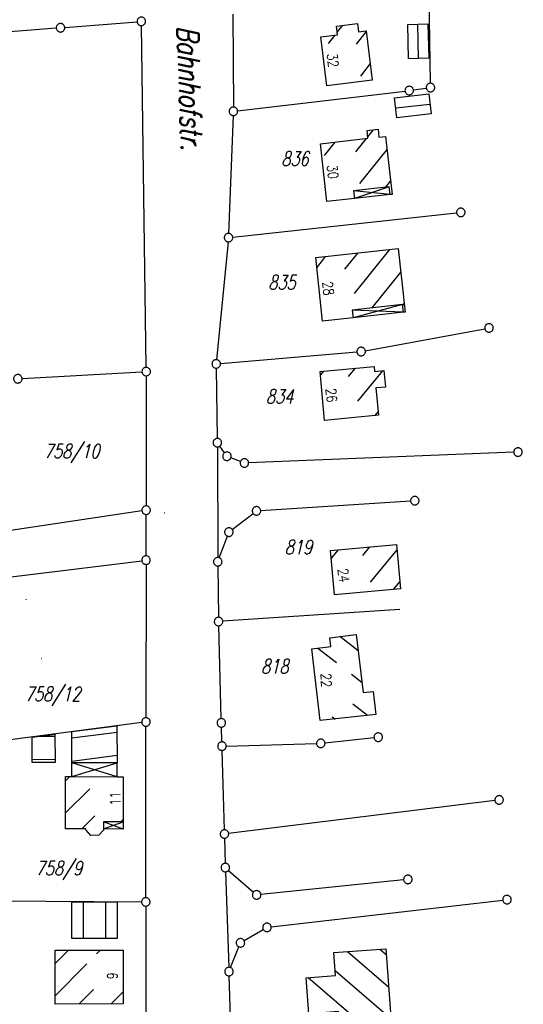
# Model space of a CAD drawing. Extents: x 510526 to 513920, y 467229 to 478797.
# Tile 299 of 467: x 512230 to 512319, y 474711 to 474884. Entities that reach past the tile are written whole.
import ezdxf

# ---------------------------------------------------------------- set-up
doc = ezdxf.new("R2010")
doc.units = 0
doc.header["$LTSCALE"] = 10
doc.header["$MEASUREMENT"] = 0
doc.linetypes.add('LT00', pattern=[0])
doc.layers.get('0').update_dxf_attribs({"linetype": 'LT00'})
for name, color, linetype in [('DFK_BEB_SCHR', 254, 'LT00'), ('DFK_BEBAUUNG', 250, 'LT00'), ('DFK_BES-NAME', 255, 'LT00'), ('DFK_FLUR_NR', 250, 'LT00'), ('DFK_GZPKT', 250, 'LT00'), ('DFK_KATASTER', 250, 'LT00'), ('DFK_TOPO-SYM', 252, 'LT00')]:
    doc.layers.add(name, color=color, linetype=linetype)
doc.styles.get("Standard").update_dxf_attribs({"font": 'romans.shx'})

# ---------------------------------------------------------------- blocks, each defined once
blk = doc.blocks.new('SYMB0001')
at = {"color": 0, "linetype": 'ByBlock'}
for p, q in [((-0.015712, 0), (0.010166, 0.012015)), ((0, -0.021257), (-0.015712, 0)), ((0.010166, 0.012015), (0, -0.021257))]:
    blk.add_line(p, q, dxfattribs=at)
blk = doc.blocks.new('SYMB7301')
at = {"color": 0, "linetype": 'ByBlock'}
for p, q in [((-0.128693, 0), (0, 0.128693)), ((0, -0.128693), (-0.128693, 0)), ((0, 0.128693), (0.128693, 0)), ((0.128693, 0), (0, -0.128693)), ((0.000059, -0.009738), (0.000059, 0.009897)), ((-0.00901, -0.004339), (-0.002225, -0.009749))]:
    blk.add_line(p, q, dxfattribs=at)
for points in [[(-0.002225, 0.009749), (-0.00901, 0.004339), (-0.00901, -0.004339)], [(0.01, 0), (0.006235, 0.007818), (-0.002225, 0.009749)], [(-0.002225, -0.009749), (0.006235, -0.007818), (0.01, 0)]]:
    blk.add_lwpolyline(points, dxfattribs=at)
blk = doc.blocks.new('SYMB7010')
at = {"color": 0, "linetype": 'ByBlock'}
for points in [[(-0.031408, 0.499213), (-0.093728, 0.49134), (-0.15457, 0.475719), (-0.212975, 0.452595), (-0.268021, 0.422333), (-0.31884, 0.385411), (-0.36463, 0.342411), (-0.40467, 0.29401), (-0.438329, 0.240973), (-0.465074, 0.184136), (-0.484486, 0.124395), (-0.496256, 0.062692), (-0.5002, 0)], [(-0.5002, 0), (-0.496256, -0.062692), (-0.484486, -0.124395), (-0.465075, -0.184136), (-0.438329, -0.240973), (-0.404671, -0.29401), (-0.36463, -0.342411), (-0.31884, -0.385411), (-0.268021, -0.422333), (-0.212975, -0.452595), (-0.154571, -0.475719), (-0.093728, -0.49134), (-0.031408, -0.499213), (0.031408, -0.499213)], [(0.5002, 0), (0.496256, 0.062692), (0.484485, 0.124395), (0.465074, 0.184136), (0.438329, 0.240973), (0.40467, 0.29401), (0.36463, 0.342411), (0.31884, 0.385411), (0.268021, 0.422333), (0.212975, 0.452595), (0.15457, 0.475719), (0.093728, 0.49134), (0.031408, 0.499213), (-0.031408, 0.499213)], [(0.031408, -0.499213), (0.093728, -0.491341), (0.15457, -0.475719), (0.212975, -0.452595), (0.268021, -0.422333), (0.31884, -0.385411), (0.36463, -0.342411), (0.404671, -0.294011), (0.438329, -0.240974), (0.465075, -0.184136), (0.484486, -0.124395), (0.496256, -0.062692), (0.500201, 0)]]:
    blk.add_lwpolyline(points, dxfattribs=at)

msp = doc.modelspace()

# ---------------------------------------------------------------- linework, layer by layer
at = {"layer": 'DFK_BEB_SCHR'}
for p, q in [((512286.7, 474883.43), (512285.78, 474882.25)), ((512300.15, 474877.56), (512300.01, 474883.62)), ((512285.36, 474881.71), (512284.19, 474880.2)), ((512289.18, 474880.11), (512290.88, 474882.29)), ((512291.57, 474876.66), (512289.88, 474874.48)), ((512296.11, 474868.84), (512302.15, 474869.51)), ((512289.09, 474861.1), (512290.97, 474863.46)), ((512291.18, 474863.73), (512292.19, 474864.99)), ((512285.35, 474862.83), (512283.47, 474860.47)), ((512294.57, 474861.57), (512289.74, 474855.51)), ((512294.36, 474854.89), (512295.21, 474855.94)), ((512282.18, 474840.67), (512283.79, 474842.68)), ((512289.42, 474843.29), (512287.08, 474840.39)), ((512288.81, 474836.15), (512295.04, 474843.9)), ((512297.01, 474839.96), (512291.88, 474833.59)), ((512297.33, 474833.98), (512297.62, 474834.34)), ((512283.37, 474822.44), (512282.82, 474821.76)), ((512287.78, 474821.5), (512288.99, 474822.96)), ((512293.79, 474822.5), (512289.37, 474817.14)), ((512292.45, 474814.58), (512293.01, 474815.26)), ((512285.92, 474790.9), (512284.73, 474789.47)), ((512290.3, 474789.91), (512291.55, 474791.43)), ((512296.32, 474790.9), (512291.59, 474785.21)), ((512295.71, 474783.91), (512296.82, 474785.25)), ((512289.47, 474773.12), (512286.27, 474775.62)), ((512282.38, 474773.58), (512285.65, 474771.02)), ((512288.28, 474768.97), (512290.16, 474767.51)), ((512291.11, 474761.69), (512288.53, 474763.7)), ((512284.89, 474761.47), (512285.4, 474761.07)), ((512235.97, 474757.97), (512232.55, 474757.96)), ((512246.92, 474758.71), (512238.93, 474757.7)), ((512238.93, 474753.66), (512246.93, 474754.68)), ((512231.96, 474753.96), (512236, 474753.97)), ((512238.59, 474750.91), (512237.85, 474750.17)), ((512237.85, 474744.51), (512242.1, 474748.76)), ((512242.99, 474743.99), (512240.69, 474741.7)), ((512247.58, 474742.93), (512248.01, 474743.36)), ((512240.95, 474728.85), (512240.94, 474722.34)), ((512244.94, 474722.34), (512244.95, 474728.84)), ((512238.37, 474720.3), (512236.01, 474717.93)), ((512243.33, 474719.63), (512244, 474720.3)), ((512287.61, 474720.05), (512294.83, 474713.85)), ((512294.41, 474719.49), (512293.28, 474720.45)), ((512235.99, 474712.24), (512241.59, 474717.87)), ((512295.26, 474708.22), (512285.41, 474716.67)), ((512280.67, 474715.46), (512292.76, 474705.09)), ((512242.75, 474713.36), (512240.22, 474710.81)), ((512245.88, 474710.83), (512248.01, 474712.98))]:
    msp.add_line(p, q, dxfattribs=at)
at = {"layer": 'DFK_BEBAUUNG'}
for p, q in [((512294.94, 474854.95), (512288.82, 474852.86)), ((512295.1, 474853.56), (512288.67, 474854.25)), ((512295.1, 474853.56), (512288.82, 474852.86)), ((512297.31, 474834.18), (512288.57, 474831.85)), ((512297.46, 474832.82), (512288.43, 474833.21)), ((512297.46, 474832.82), (512288.57, 474831.85)), ((512238.92, 474750.91), (512238.93, 474753.34)), ((512238.92, 474750.91), (512246.94, 474753.32)), ((512246.96, 474750.89), (512238.93, 474753.34)), ((512246.96, 474750.89), (512246.94, 474753.32)), ((512248.02, 474741.66), (512244.56, 474742.94)), ((512244.56, 474741.7), (512248.01, 474742.93)), ((512248.01, 474742.93), (512248.02, 474741.66)), ((512248.02, 474741.66), (512244.56, 474741.7))]:
    msp.add_line(p, q, dxfattribs=at)
for points in [[(512291.93, 474873.76, 0), (512283.95, 474872.75, 0), (512282.88, 474881.4, 0), (512285.84, 474881.77, 0), (512285.65, 474883.3, 0), (512289.34, 474883.76, 0), (512289.52, 474882.26, 0), (512290.86, 474882.42, 0), (512291.93, 474873.76, 0)], [(512298.37, 474877.52, 0), (512298.23, 474883.58, 0), (512301.79, 474883.66, 0), (512301.93, 474877.6, 0), (512298.37, 474877.52, 0)], [(512295.91, 474870.66, 0), (512301.95, 474871.33, 0), (512302.34, 474867.79, 0), (512296.3, 474867.12, 0), (512295.91, 474870.66, 0)], [(512282.81, 474862.54, 0), (512291.21, 474863.49, 0), (512291.05, 474864.86, 0), (512292.98, 474865.08, 0), (512293.13, 474863.7, 0), (512294.32, 474863.83, 0), (512295.47, 474853.61, 0), (512295.1, 474853.56, 0), (512294.94, 474854.95, 0), (512288.67, 474854.25, 0), (512288.82, 474852.86, 0), (512283.96, 474852.32, 0), (512282.81, 474862.54, 0)], [(512281.98, 474842.48, 0), (512296.56, 474844.07, 0), (512297.78, 474832.85, 0), (512297.46, 474832.82, 0), (512297.31, 474834.18, 0), (512288.43, 474833.21, 0), (512288.57, 474831.85, 0), (512283.2, 474831.26, 0), (512281.98, 474842.48, 0)], [(512293.07, 474814.64, 0), (512283.56, 474813.72, 0), (512282.76, 474822.38, 0), (512292.29, 474823.27, 0), (512292.38, 474822.37, 0), (512294.02, 474822.52, 0), (512294.29, 474819.63, 0), (512292.62, 474819.48, 0), (512293.07, 474814.64, 0)], [(512284.61, 474790.78, 0), (512296.23, 474791.86, 0), (512296.93, 474784.02, 0), (512285.31, 474782.98, 0), (512284.61, 474790.78, 0)], [(512289.12, 474775.96, 0), (512290.38, 474765.72, 0), (512292.13, 474765.92, 0), (512292.59, 474761.85, 0), (512282.79, 474760.79, 0), (512281.28, 474773.45, 0), (512284.66, 474773.85, 0), (512284.47, 474775.41, 0), (512289.12, 474775.96, 0)], [(512238.93, 474758.85, 0), (512246.91, 474759.86, 0), (512246.94, 474753.32, 0), (512238.93, 474753.34, 0), (512238.93, 474758.85, 0)], [(512236, 474753.4, 0), (512231.96, 474753.39, 0), (512231.97, 474757.88, 0), (512235.97, 474758.41, 0), (512236, 474753.4, 0)], [(512237.85, 474750.91, 0), (512238.92, 474750.91, 0), (512246.96, 474750.89, 0), (512248.01, 474750.89, 0), (512248.01, 474742.93, 0), (512244.56, 474742.94, 0), (512244.56, 474741.7, 0), (512244.56, 474741.44, 0), (512243.69, 474740.56, 0), (512242.33, 474740.54, 0), (512241.45, 474741.44, 0), (512241.44, 474741.7, 0), (512237.85, 474741.7, 0), (512237.85, 474750.91, 0)], [(512238.94, 474722.34, 0), (512238.95, 474728.85, 0), (512246.94, 474728.84, 0), (512246.93, 474722.34, 0), (512238.94, 474722.34, 0)], [(512248.01, 474710.84, 0), (512235.99, 474710.8, 0), (512236.02, 474720.3, 0), (512247.99, 474720.3, 0), (512248.01, 474710.84, 0)], [(512286.35, 474704.62, 0), (512285.98, 474709.46, 0), (512280.77, 474709.06, 0), (512280.3, 474715.43, 0), (512285.47, 474715.83, 0), (512285.16, 474719.87, 0), (512294.33, 474720.53, 0), (512295.48, 474705.29, 0), (512286.35, 474704.62, 0)]]:
    msp.add_polyline3d(points, dxfattribs=at)
at = {"layer": 'DFK_KATASTER'}
for p, q in [((512302.23, 474873.2), (512301.81, 474898.28)), ((512267.35, 474885.41), (512267.46, 474869.01)), ((512236.2, 474882.93), (512205.45, 474880.49)), ((512237.7, 474883.05), (512250.46, 474884.06)), ((512252.07, 474823.1), (512251.22, 474883.37)), ((512299.23, 474872.02), (512301.5, 474872.35)), ((512268.2, 474868.35), (512297.75, 474871.83)), ((512267.43, 474867.51), (512266.62, 474846.73)), ((512267.34, 474846.06), (512306.84, 474850.35)), ((512266.52, 474845.23), (512264.5, 474824.45)), ((512290.74, 474826.03), (512311.83, 474829.91)), ((512265.18, 474823.76), (512289.25, 474825.83)), ((512230.17, 474821.12), (512251.33, 474822.31)), ((512264.44, 474822.95), (512264.62, 474810.56)), ((512252.08, 474821.6), (512252.06, 474798.66)), ((512264.63, 474809.06), (512264.7, 474789.56)), ((512265.89, 474808.03), (512265.06, 474809.2)), ((512316.92, 474808.12), (512270.15, 474806.26)), ((512268.7, 474806.5), (512267.02, 474807.15)), ((512272.29, 474797.83), (512298.73, 474799.53)), ((512251.32, 474797.8), (512226.59, 474794.09)), ((512252.04, 474789.84), (512252.06, 474797.16)), ((512267.25, 474794.49), (512270.95, 474797.32)), ((512264.96, 474789.51), (512266.4, 474793.33)), ((512223.73, 474785.61), (512251.3, 474789)), ((512252.04, 474788.34), (512252.03, 474761.3)), ((512264.71, 474788.06), (512264.83, 474779.01)), ((512296.81, 474780.36), (512265.59, 474778.31)), ((512265.31, 474761.14), (512264.86, 474777.51)), ((512251.29, 474760.45), (512224.85, 474757)), ((512252.01, 474729.56), (512252.03, 474759.8)), ((512265.42, 474757.04), (512265.35, 474759.64)), ((512283.63, 474756.86), (512292.27, 474757.79)), ((512266.19, 474756.31), (512282.13, 474756.76)), ((512265.86, 474741.55), (512265.46, 474755.54)), ((512313.61, 474746.72), (512266.62, 474740.89)), ((512265.9, 474740.05), (512266.02, 474735.62)), ((512266.07, 474734.12), (512266.65, 474717.28)), ((512266.61, 474734.38), (512271, 474730.54)), ((512297.5, 474732.7), (512272.31, 474730.13)), ((512225.96, 474728.99), (512251.26, 474728.82)), ((512252.01, 474728.06), (512252, 474706.61)), ((512274.13, 474724.41), (512315, 474729.13)), ((512269.35, 474721.98), (512272.73, 474723.94)), ((512266.96, 474717.23), (512268.42, 474720.9)), ((512267.3, 474698.49), (512266.71, 474715.78))]:
    msp.add_line(p, q, dxfattribs=at)

# ---------------------------------------------------------------- block references
at = {"layer": 'DFK_BEBAUUNG', "rotation": 359.99968}
for p in [(512230.88, 474782.11), (512233.64, 474771.74)]:
    msp.add_blockref('SYMB0001', p, dxfattribs=at)
at = {"layer": 'DFK_GZPKT', "xscale": 1.499999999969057, "yscale": 1.5, "zscale": 1.5, "rotation": 251.2881100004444}
for p in [(512251.21, 474884.12), (512236.95, 474882.99), (512298.49, 474871.92), (512302.24, 474872.45), (512267.46, 474868.26), (512307.59, 474850.43), (512266.59, 474845.98), (512312.57, 474830.05), (512290, 474825.89), (512264.43, 474823.7), (512229.42, 474821.08), (512252.08, 474822.35), (512264.63, 474809.81), (512266.32, 474807.42), (512317.67, 474808.15), (512269.4, 474806.23), (512299.48, 474799.58), (512252.06, 474797.91), (512271.54, 474797.78), (512266.66, 474794.03), (512252.04, 474789.09), (512264.7, 474788.81), (512264.84, 474778.26), (512252.03, 474760.55), (512265.33, 474760.39), (512282.88, 474756.78), (512293.02, 474757.87), (512265.44, 474756.29), (512314.35, 474746.81), (512265.88, 474740.8), (512266.04, 474734.87), (512298.25, 474732.78), (512252.01, 474728.81), (512271.56, 474730.05), (512315.74, 474729.22), (512273.38, 474724.32), (512268.7, 474721.6), (512266.68, 474716.53)]:
    msp.add_blockref('SYMB7010', p, dxfattribs=at)
at = {"layer": 'DFK_TOPO-SYM', "xscale": 0.1, "yscale": 0.1, "zscale": 0.1, "rotation": 359.99968}
msp.add_blockref('SYMB7301', (512255.32, 474797.43), dxfattribs=at)

# ---------------------------------------------------------------- texts
at = {"layer": 'DFK_BEBAUUNG', "width": 0.8}
for s, rotation, p in [('32', -82.9459, (512283.96, 474878.36)), ('30', -83.581, (512283.95, 474858.71)), ('28', -83.7937, (512283.16, 474838.15)), ('26', -84.7233, (512283.75, 474819.32)), ('24', -82.4751, (512285.84, 474787.51)), ('22', -87.2818, (512282.87, 474769.09)), ('11', -269.5491, (512247.52, 474745.83)), ('9', -269.8787, (512247, 474715.17))]:
    msp.add_text(s, height=1.8, rotation=rotation, dxfattribs=at).set_placement(p)
at = {"layer": 'DFK_BES-NAME', "oblique": 13.754, "width": 0.75}
msp.add_text('Bahnhofstr.', height=3.8, rotation=-88.0579, dxfattribs=at).set_placement((512257.5, 474883.26))
at = {"layer": 'DFK_FLUR_NR', "oblique": 13.754, "width": 0.75}
for s, p in [('836', (512275.91, 474858.64)), ('835', (512273.61, 474836.83)), ('834', (512273.19, 474816.7)), ('758/10', (512234.02, 474807.07)), ('819', (512276.52, 474790.14)), ('818', (512272.35, 474769.1)), ('758/12', (512230.66, 474764.24)), ('758/9', (512232.57, 474733.52))]:
    msp.add_text(s, height=2.5, rotation=-0.0003, dxfattribs=at).set_placement(p)

doc.saveas('drawing.dxf')
